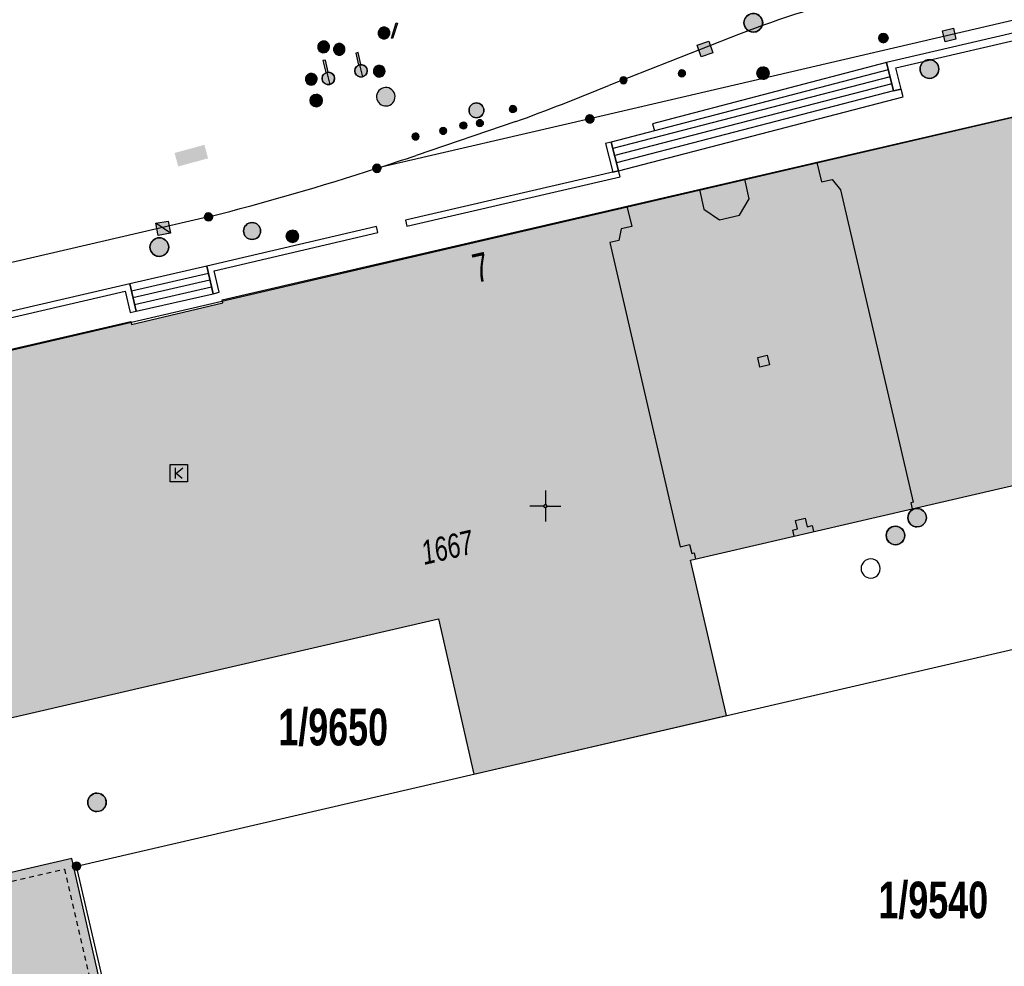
# Model space of a CAD drawing. Header units: metres. Extents: x 2695560 to 2696939, y 1260491 to 1262050.
# Tile 922 of 1005: x 2696555 to 2696595, y 1261606 to 1261645. Entities that reach past the tile are written whole.
import ezdxf

# ---------------------------------------------------------------- set-up
doc = ezdxf.new("R2010")
doc.units = ezdxf.units.M
doc.linetypes.add('AUSGEZOGEN', pattern=[0])
doc.linetypes.add('VERDECKT2_S2', pattern=[0.36, 0.2, -0.16])
for name, color, linetype in [('XR$1$AV_Flächen (EO)', 7, 'AUSGEZOGEN'), ('XR$1$AV_Gebäudeflächen (BB)', 7, 'AUSGEZOGEN'), ('XR$1$AV_Grenzpunkte', 7, 'AUSGEZOGEN'), ('XR$1$AV_Grundstück-Nr.', 7, 'AUSGEZOGEN'), ('XR$1$AV_Haus-Nr.', 7, 'AUSGEZOGEN'), ('XR$1$AV_Koordinatennetzpunkte', 7, 'AUSGEZOGEN'), ('XR$1$AV_Linien (BB)', 7, 'AUSGEZOGEN'), ('XR$1$AV_Linien (EO)', 7, 'AUSGEZOGEN'), ('XR$1$AV_Versicherung-Nr.', 7, 'AUSGEZOGEN'), ('XR$1$AW_LK_Schachtdeckel', 24, 'AUSGEZOGEN'), ('XR$1$EW_LK_Bauwerk', 1, 'AUSGEZOGEN'), ('XR$1$EW_LK_Bauwerk_FL_Linie_Punkt', 1, 'AUSGEZOGEN'), ('XR$1$EW_LK_Knoten', 1, 'AUSGEZOGEN'), ('XR$1$FM_LK_SW_TRASSEKNOTEN', 94, 'AUSGEZOGEN'), ('XR$1$Liegenschaftsgrenzen', 7, 'AUSGEZOGEN'), ('XR$1$PFAV', 255, 'AUSGEZOGEN'), ('XR$1$PFAW', 255, 'AUSGEZOGEN'), ('XR$1$PFEW', 255, 'AUSGEZOGEN'), ('XR$1$PFWA', 255, 'AUSGEZOGEN'), ('XR$1$PFWFM', 255, 'AUSGEZOGEN'), ('XR$1$RAEW', 8, 'AUSGEZOGEN'), ('XR$1$RP_Abstandslinie', 7, 'AUSGEZOGEN'), ('XR$1$TV_LK_KNOTEN', 92, 'AUSGEZOGEN'), ('XR$1$WA_LK_Absperrarmatur', 171, 'AUSGEZOGEN'), ('XR$1$WA_LK_Hydrant', 171, 'AUSGEZOGEN'), ('XR$1$WA_LK_Rohrleitungsteil', 171, 'AUSGEZOGEN')]:
    doc.layers.add(name, color=color, linetype=linetype)
doc.styles.add('ARIAL', font='arial.ttf')

# ---------------------------------------------------------------- blocks, each defined once
blk = doc.blocks.new('COMPLEXOBJECT_687')
at = {"layer": 'XR$1$AV_Linien (BB)', "color": 7, "linetype": 'AUSGEZOGEN', "transparency": 33554687}
for p, q in [((6588.145, 11645.77), (6587.718, 11645.67)), ((6582.507, 11643.981), (6577.564, 11642.032)), ((6573.8, 11640.57), (6569.771, 11639.203))]:
    blk.add_line(p, q, dxfattribs=at)
for centre, radius, start, end in [((6598.952, 11602.127), 44.969, 104.4667, 111.4506), ((6537.477, 11739.663), 105.541, 290.13087, 292.32312)]:
    blk.add_arc(centre, radius, start, end, dxfattribs=at)
blk = doc.blocks.new('COMPLEXOBJECT_801')
at = {"layer": 'XR$1$AV_Linien (BB)', "color": 7, "linetype": 'AUSGEZOGEN', "transparency": 33554687}
blk.add_line((6561.358, 11636.711), (6528.666, 11629.137), dxfattribs=at)
for centre, radius, start, end in [((6525.719, 11770.529), 138.518, 287.85057, 288.54331), ((6530.803, 11755.377), 122.537, 284.43921, 287.75972)]:
    blk.add_arc(centre, radius, start, end, dxfattribs=at)
blk = doc.blocks.new('COMPLEXOBJECT_1413')
at = {"layer": 'XR$1$Liegenschaftsgrenzen', "color": 7, "linetype": 'AUSGEZOGEN', "transparency": 33554687}
blk.add_line((6561.358, 11636.711), (6528.666, 11629.137), dxfattribs=at)
blk.add_arc((6530.803, 11755.377), 122.537, 284.43921, 287.75972, dxfattribs=at)
blk = doc.blocks.new('BWAV20')
at = {"true_color": 0x000000, "transparency": 33554687}
blk.add_hatch(color=18, dxfattribs=at).paths.add_polyline_path([(0.17, 0), (0.16, 0.03), (0.15, 0.07), (0.14, 0.1), (0.11, 0.12), (0.09, 0.14), (0.06, 0.16), (0.03, 0.16), (-0.01, 0.17), (-0.04, 0.16), (-0.07, 0.15), (-0.1, 0.13), (-0.13, 0.11), (-0.15, 0.08), (-0.16, 0.05), (-0.17, 0.02), (-0.17, -0.02), (-0.16, -0.05), (-0.15, -0.08), (-0.13, -0.11), (-0.1, -0.13), (-0.07, -0.15), (-0.04, -0.16), (-0.01, -0.17), (0.03, -0.16), (0.06, -0.16), (0.09, -0.14), (0.11, -0.12), (0.14, -0.1), (0.15, -0.07), (0.16, -0.03)])
at = {"layer": 'XR$1$PFAV', "transparency": 33554687}
blk.add_hatch(color=7, dxfattribs=at).paths.add_polyline_path([(0.5, 0), (0.49, 0.1), (0.46, 0.2), (0.41, 0.29), (0.34, 0.36), (0.26, 0.42), (0.17, 0.47), (0.08, 0.49), (-0.03, 0.5), (-0.13, 0.48), (-0.22, 0.45), (-0.31, 0.4), (-0.38, 0.33), (-0.44, 0.24), (-0.48, 0.15), (-0.5, 0.05), (-0.5, -0.05), (-0.48, -0.15), (-0.44, -0.24), (-0.38, -0.33), (-0.31, -0.4), (-0.22, -0.45), (-0.13, -0.48), (-0.03, -0.5), (0.08, -0.49), (0.17, -0.47), (0.26, -0.42), (0.34, -0.36), (0.41, -0.29), (0.46, -0.2), (0.49, -0.1)])
blk = doc.blocks.new('BAV15')
at = {"layer": 'XR$1$PFAV', "transparency": 33554687}
blk.add_hatch(color=7, dxfattribs=at).paths.add_polyline_path([(0.5, 0), (0.49, 0.1), (0.46, 0.2), (0.41, 0.29), (0.34, 0.36), (0.26, 0.42), (0.17, 0.47), (0.08, 0.49), (-0.03, 0.5), (-0.13, 0.48), (-0.22, 0.45), (-0.31, 0.4), (-0.38, 0.33), (-0.44, 0.24), (-0.48, 0.15), (-0.5, 0.05), (-0.5, -0.05), (-0.48, -0.15), (-0.44, -0.24), (-0.38, -0.33), (-0.31, -0.4), (-0.22, -0.45), (-0.13, -0.48), (-0.03, -0.5), (0.08, -0.49), (0.17, -0.47), (0.26, -0.42), (0.34, -0.36), (0.41, -0.29), (0.46, -0.2), (0.49, -0.1)])
at = {"color": 7, "transparency": 33554687}
for start, end in [(90, 270), (270, 90)]:
    blk.add_arc((0, 0), 0.5, start, end, dxfattribs=at)
at = {"layer": 'XR$1$PFAV', "transparency": 33554687}
blk.add_circle((0, 0), 0.5, dxfattribs=at)
blk = doc.blocks.new('BAV2041')
at = {"color": 7, "transparency": 33554687}
for p, q in [((0, 0.5), (0, 0.05)), ((-0.05, 0), (-0.5, 0)), ((0.05, 0), (0.5, 0)), ((0, -0.05), (0, -0.5))]:
    blk.add_line(p, q, dxfattribs=at)
blk.add_circle((0, 0), 0.05, dxfattribs=at)
for start, end in [(90, 270), (270, 90)]:
    blk.add_arc((0, 0), 0.05, start, end, dxfattribs=at)
blk = doc.blocks.new('COMPLEXOBJECT_1439')
at = {"layer": 'XR$1$RP_Abstandslinie', "color": 7, "linetype": 'AUSGEZOGEN', "transparency": 33554687}
blk.add_lwpolyline([(6648.23, 11653.37), (6603.23, 11642.9), (6559.4, 11632.7), (6515.57, 11622.51), (6471.74, 11612.31), (6427.91, 11602.11), (6384.08, 11591.92), (6365.19, 11587.52)], dxfattribs=at)
blk = doc.blocks.new('BAW2088')
at = {"layer": 'XR$1$PFAW', "transparency": 33554687}
blk.add_hatch(color=253, dxfattribs=at).paths.add_polyline_path([(0.51, 0), (0.5, 0.101), (0.47, 0.197), (0.421, 0.286), (0.355, 0.362), (0.275, 0.424), (0.184, 0.469), (0.086, 0.494), (-0.015, 0.499), (-0.115, 0.484), (-0.21, 0.449), (-0.296, 0.395), (-0.369, 0.326), (-0.427, 0.243), (-0.467, 0.15), (-0.487, 0.051), (-0.487, -0.051), (-0.467, -0.15), (-0.427, -0.243), (-0.369, -0.326), (-0.296, -0.395), (-0.21, -0.449), (-0.115, -0.484), (-0.015, -0.499), (0.086, -0.494), (0.184, -0.469), (0.275, -0.424), (0.355, -0.362), (0.421, -0.286), (0.47, -0.197), (0.5, -0.101)])
at = {"transparency": 33554687}
for start, end in [(91.1948, 268.8052), (268.8052, 91.1948)]:
    blk.add_arc((0.01, 0), 0.5, start, end, dxfattribs=at)
at = {"layer": 'XR$1$PFAW', "transparency": 33554687}
blk.add_circle((0.01, 0), 0.5, dxfattribs=at)
blk = doc.blocks.new('BAW2082')
at = {"layer": 'XR$1$PFAW', "transparency": 33554687}
blk.add_hatch(color=7, dxfattribs=at).paths.add_polyline_path([(0.509, -0.003), (0.499, 0.098), (0.469, 0.194), (0.42, 0.283), (0.354, 0.359), (0.274, 0.421), (0.183, 0.466), (0.085, 0.491), (-0.016, 0.496), (-0.116, 0.481), (-0.211, 0.446), (-0.297, 0.392), (-0.37, 0.323), (-0.428, 0.24), (-0.468, 0.147), (-0.488, 0.047), (-0.488, -0.054), (-0.468, -0.153), (-0.428, -0.246), (-0.37, -0.329), (-0.297, -0.398), (-0.211, -0.452), (-0.116, -0.487), (-0.016, -0.502), (0.085, -0.497), (0.183, -0.472), (0.274, -0.427), (0.354, -0.366), (0.42, -0.289), (0.469, -0.2), (0.499, -0.104)])
at = {"transparency": 33554687}
for start, end in [(91.1948, 268.8052), (268.8052, 91.1948)]:
    blk.add_arc((0.01, 0), 0.5, start, end, dxfattribs=at)
at = {"layer": 'XR$1$PFAW', "transparency": 33554687}
blk.add_circle((0.009, -0.003), 0.5, dxfattribs=at)
blk = doc.blocks.new('BAW2081')
at = {"layer": 'XR$1$PFAW', "transparency": 33554687}
blk.add_hatch(color=7, dxfattribs=at).paths.add_polyline_path([(0.5, 0), (0.49, 0.1), (0.46, 0.2), (0.41, 0.29), (0.34, 0.36), (0.26, 0.42), (0.17, 0.47), (0.08, 0.49), (-0.03, 0.5), (-0.13, 0.48), (-0.22, 0.45), (-0.31, 0.4), (-0.38, 0.33), (-0.44, 0.24), (-0.48, 0.15), (-0.5, 0.05), (-0.5, -0.05), (-0.48, -0.15), (-0.44, -0.24), (-0.38, -0.33), (-0.31, -0.4), (-0.22, -0.45), (-0.13, -0.48), (-0.03, -0.5), (0.08, -0.49), (0.17, -0.47), (0.26, -0.42), (0.34, -0.36), (0.41, -0.29), (0.46, -0.2), (0.49, -0.1)])
at = {"transparency": 33554687}
blk.add_line((-0.43, -0.25), (0, 0), dxfattribs=at)
blk.add_lwpolyline([(0, 0.5), (0, 0), (0.43, -0.25)], dxfattribs=at)
for start, end in [(90, 180), (180, 270), (0, 90), (270, 0)]:
    blk.add_arc((0, 0), 0.5, start, end, dxfattribs=at)
at = {"layer": 'XR$1$PFAW', "transparency": 33554687}
blk.add_circle((0, 0), 0.5, dxfattribs=at)
blk = doc.blocks.new('BAW2089')
at = {"layer": 'XR$1$PFAW', "transparency": 33554687}
blk.add_hatch(color=7, dxfattribs=at).paths.add_polyline_path([(-0.5, 0.5), (-0.5, -0.5), (0.5, -0.5), (0.5, 0.5)])
at = {"transparency": 33554687}
blk.add_lwpolyline([(-0.5, 0.5), (0.5, 0.5), (0.5, -0.5), (-0.5, -0.5), (-0.5, 0.5)], close=True, dxfattribs=at)
at = {"layer": 'XR$1$PFAW', "transparency": 33554687}
blk.add_lwpolyline([(-0.5, 0.5), (0.5, 0.5), (0.5, -0.5), (-0.5, -0.5), (-0.5, 0.5)], close=True, dxfattribs=at)
blk = doc.blocks.new('BWA2013')
at = {"true_color": 0x000000, "transparency": 33554687}
blk.add_hatch(color=18, dxfattribs=at).paths.add_polyline_path([(-0.291, -0.409), (0.352, 0.357), (0.291, 0.409), (-0.352, -0.357)])
at = {"transparency": 33554687}
blk.add_lwpolyline([(-0.291, -0.409), (-0.352, -0.357), (0.291, 0.409), (0.352, 0.357), (-0.291, -0.409)], close=True, dxfattribs=at)
blk = doc.blocks.new('BWA15')
at = {"layer": 'XR$1$PFWA', "transparency": 33554687}
blk.add_hatch(color=7, dxfattribs=at).paths.add_polyline_path([(0.5, 0), (0.49, 0.101), (0.459, 0.197), (0.41, 0.286), (0.344, 0.362), (0.264, 0.424), (0.174, 0.469), (0.076, 0.494), (-0.025, 0.499), (-0.125, 0.484), (-0.22, 0.449), (-0.306, 0.395), (-0.379, 0.326), (-0.437, 0.243), (-0.477, 0.15), (-0.497, 0.051), (-0.497, -0.051), (-0.477, -0.15), (-0.437, -0.243), (-0.379, -0.326), (-0.306, -0.395), (-0.22, -0.449), (-0.125, -0.484), (-0.025, -0.499), (0.076, -0.494), (0.174, -0.469), (0.264, -0.424), (0.344, -0.362), (0.41, -0.286), (0.459, -0.197), (0.49, -0.101)])
at = {"transparency": 33554687}
for start, end in [(91.19481, 268.80519), (268.80519, 91.19481)]:
    blk.add_arc((0.01, 0), 0.5, start, end, dxfattribs=at)
at = {"layer": 'XR$1$PFWA', "transparency": 33554687}
blk.add_circle((0, 0), 0.5, dxfattribs=at)
blk = doc.blocks.new('BWA2011')
at = {"layer": 'XR$1$PFWA', "transparency": 33554687}
blk.add_hatch(color=7, dxfattribs=at).paths.add_polyline_path([(-0.5, 0.5), (-0.5, -0.5), (0.5, -0.5), (0.5, 0.5)])
at = {"transparency": 33554687}
blk.add_line((-0.5, -0.5), (0.5, 0.5), dxfattribs=at)
blk.add_lwpolyline([(-0.5, 0.5), (0.5, 0.5), (0.5, -0.5), (-0.5, -0.5), (-0.5, 0.5)], close=True, dxfattribs=at)
at = {"layer": 'XR$1$PFWA', "transparency": 33554687}
blk.add_lwpolyline([(-0.5, 0.5), (0.5, 0.5), (0.5, -0.5), (-0.5, -0.5), (-0.5, 0.5)], close=True, dxfattribs=at)
blk = doc.blocks.new('BWA957')
at = {"true_color": 0x000000, "transparency": 33554687}
blk.add_hatch(color=18, dxfattribs=at).paths.add_polyline_path([(0.5, 0), (0.49, 0.101), (0.459, 0.197), (0.41, 0.286), (0.344, 0.362), (0.264, 0.424), (0.174, 0.469), (0.076, 0.494), (-0.025, 0.499), (-0.125, 0.484), (-0.22, 0.449), (-0.306, 0.395), (-0.379, 0.326), (-0.437, 0.243), (-0.477, 0.15), (-0.497, 0.051), (-0.497, -0.051), (-0.477, -0.15), (-0.437, -0.243), (-0.379, -0.326), (-0.306, -0.395), (-0.22, -0.449), (-0.125, -0.484), (-0.025, -0.499), (0.076, -0.494), (0.174, -0.469), (0.264, -0.424), (0.344, -0.362), (0.41, -0.286), (0.459, -0.197), (0.49, -0.101)])
at = {"transparency": 33554687}
for start, end in [(90, 180), (180, 270), (0, 90), (270, 0)]:
    blk.add_arc((0, 0), 0.5, start, end, dxfattribs=at)
blk = doc.blocks.new('BWA965')
at = {"layer": 'XR$1$PFWA', "transparency": 33554687}
blk.add_hatch(color=7, dxfattribs=at).paths.add_polyline_path([(0, 0.5), (-0.051, 0.497), (-0.101, 0.49), (-0.15, 0.477), (-0.197, 0.459), (-0.243, 0.437), (-0.286, 0.41), (-0.326, 0.379), (-0.362, 0.344), (-0.395, 0.306), (-0.424, 0.264), (-0.449, 0.22), (-0.469, 0.174), (-0.484, 0.125), (-0.494, 0.076), (-0.499, 0.025), (-0.499, -0.025), (-0.494, -0.076), (-0.484, -0.125), (-0.469, -0.174), (-0.449, -0.22), (-0.424, -0.264), (-0.395, -0.306), (-0.362, -0.344), (-0.326, -0.379), (-0.286, -0.41), (-0.243, -0.437), (-0.197, -0.459), (-0.15, -0.477), (-0.101, -0.49), (-0.051, -0.497), (0, -0.5), (0.051, -0.497), (0.101, -0.49), (0.15, -0.477), (0.197, -0.459), (0.243, -0.437), (0.286, -0.41), (0.326, -0.379), (0.362, -0.344), (0.395, -0.306), (0.424, -0.264), (0.449, -0.22), (0.469, -0.174), (0.484, -0.125), (0.494, -0.076), (0.499, -0.025), (0.499, 0.025), (0.494, 0.076), (0.484, 0.125), (0.469, 0.174), (0.449, 0.22), (0.424, 0.264), (0.395, 0.306), (0.362, 0.344), (0.326, 0.379), (0.286, 0.41), (0.243, 0.437), (0.197, 0.459), (0.15, 0.477), (0.101, 0.49), (0.051, 0.497)])
at = {"transparency": 33554687}
blk.add_line((0, 0.5), (0, -0.5), dxfattribs=at)
for start, end in [(90, 270), (270, 90)]:
    blk.add_arc((0, 0), 0.5, start, end, dxfattribs=at)
blk = doc.blocks.new('BWA2010')
at = {"true_color": 0x000000, "transparency": 33554687}
blk.add_hatch(color=18, dxfattribs=at).paths.add_polyline_path([(-0.1, -0.5), (0.1, -0.5), (0.1, 0.5), (-0.1, 0.5)])
at = {"layer": 'XR$1$PFWA', "transparency": 33554687}
blk.add_hatch(color=7, dxfattribs=at).paths.add_polyline_path([(0.5, -1), (0.49, -0.899), (0.459, -0.803), (0.41, -0.714), (0.344, -0.638), (0.264, -0.576), (0.174, -0.531), (0.076, -0.506), (-0.025, -0.501), (-0.125, -0.516), (-0.22, -0.551), (-0.306, -0.605), (-0.379, -0.674), (-0.437, -0.757), (-0.477, -0.85), (-0.497, -0.949), (-0.497, -1.051), (-0.477, -1.15), (-0.437, -1.243), (-0.379, -1.326), (-0.306, -1.395), (-0.22, -1.449), (-0.125, -1.484), (-0.025, -1.499), (0.076, -1.494), (0.174, -1.469), (0.264, -1.424), (0.344, -1.362), (0.41, -1.286), (0.459, -1.197), (0.49, -1.101)])
at = {"transparency": 33554687}
blk.add_line((0, -0.5), (0, -1.5), dxfattribs=at)
blk.add_lwpolyline([(-0.1, -0.5), (0.1, -0.5), (0.1, 0.5), (-0.1, 0.5), (-0.1, -0.5)], close=True, dxfattribs=at)
for start, end in [(90, 270), (270, 90)]:
    blk.add_arc((0, -1), 0.5, start, end, dxfattribs=at)
at = {"layer": 'XR$1$PFWA', "transparency": 33554687}
blk.add_circle((0, -1), 0.5, dxfattribs=at)
blk = doc.blocks.new('BEW15')
at = {"layer": 'XR$1$PFEW', "transparency": 33554687}
h = blk.add_hatch(color=7, dxfattribs=at)
h.paths.add_polyline_path([(-0.5, 0), (-0.497, -0.05), (-0.489, -0.1), (-0.477, -0.15), (-0.459, -0.197), (-0.437, -0.242), (-0.41, -0.285), (-0.379, -0.326), (-0.344, -0.362), (-0.306, -0.395), (-0.264, -0.424), (-0.22, -0.449), (-0.173, -0.469), (-0.125, -0.484), (-0.075, -0.494), (-0.025, -0.499), (0.026, -0.499), (0.076, -0.494), (0.126, -0.484), (0.174, -0.469), (0.22, -0.449), (0.265, -0.424), (0.306, -0.395), (0.345, -0.362), (0.38, -0.326), (0.411, -0.285), (0.437, -0.242), (0.46, -0.197), (0.477, -0.15), (0.49, -0.1), (0.498, -0.05), (0.5, 0), (0.498, 0.051), (0.49, 0.101), (0.477, 0.15), (0.46, 0.197), (0.437, 0.243), (0.411, 0.286), (0.38, 0.326), (0.345, 0.363), (0.306, 0.396), (0.265, 0.424), (0.22, 0.449), (0.174, 0.469), (0.126, 0.484), (0.076, 0.494), (0.026, 0.5), (-0.025, 0.5), (-0.075, 0.494), (-0.125, 0.484), (-0.173, 0.469), (-0.22, 0.449), (-0.264, 0.424), (-0.306, 0.396), (-0.344, 0.363), (-0.379, 0.326), (-0.41, 0.286), (-0.437, 0.243), (-0.459, 0.197), (-0.477, 0.15), (-0.489, 0.101), (-0.497, 0.051)])
h.paths.add_polyline_path([(0.01, 0.001), (0.01, 0), (0.01, -0.001), (0.01, -0.002), (0.01, -0.003), (0.009, -0.004), (0.009, -0.005), (0.009, -0.006), (0.008, -0.006), (0.007, -0.007), (0.006, -0.008), (0.006, -0.008), (0.005, -0.009), (0.004, -0.009), (0.003, -0.01), (0.002, -0.01), (0.001, -0.01), (0, -0.01), (-0.001, -0.01), (-0.002, -0.01), (-0.003, -0.009), (-0.004, -0.009), (-0.005, -0.008), (-0.006, -0.008), (-0.007, -0.007), (-0.007, -0.006), (-0.008, -0.006), (-0.008, -0.005), (-0.009, -0.004), (-0.009, -0.003), (-0.009, -0.002), (-0.01, -0.001), (-0.01, 0), (-0.01, 0.001), (-0.009, 0.002), (-0.009, 0.003), (-0.009, 0.004), (-0.008, 0.005), (-0.008, 0.006), (-0.007, 0.007), (-0.007, 0.007), (-0.006, 0.008), (-0.005, 0.009), (-0.004, 0.009), (-0.003, 0.01), (-0.002, 0.01), (-0.001, 0.01), (0, 0.01), (0.001, 0.01), (0.002, 0.01), (0.003, 0.01), (0.004, 0.01), (0.005, 0.009), (0.006, 0.009), (0.006, 0.008), (0.007, 0.007), (0.008, 0.007), (0.009, 0.006), (0.009, 0.005), (0.009, 0.004), (0.01, 0.003), (0.01, 0.002)], flags=16)
at = {"color": 1, "transparency": 33554687}
for start, end in [(0, 180), (180, 0)]:
    blk.add_arc((0, 0), 0.5, start, end, dxfattribs=at)
at = {"layer": 'XR$1$PFEW', "transparency": 33554687}
blk.add_circle((0, 0), 0.5, dxfattribs=at)
blk = doc.blocks.new('BEWLP2574')
at = {"layer": 'XR$1$PFEW', "transparency": 33554687}
blk.add_hatch(color=7, dxfattribs=at).paths.add_polyline_path([(-0.5, 0), (-0.497, -0.051), (-0.489, -0.101), (-0.477, -0.15), (-0.459, -0.198), (-0.437, -0.243), (-0.41, -0.286), (-0.379, -0.326), (-0.344, -0.363), (-0.306, -0.396), (-0.264, -0.425), (-0.22, -0.449), (-0.173, -0.469), (-0.125, -0.485), (-0.075, -0.495), (-0.025, -0.5), (0.026, -0.5), (0.076, -0.495), (0.126, -0.485), (0.174, -0.469), (0.221, -0.449), (0.265, -0.425), (0.306, -0.396), (0.345, -0.363), (0.38, -0.326), (0.411, -0.286), (0.437, -0.243), (0.46, -0.198), (0.477, -0.15), (0.49, -0.101), (0.498, -0.051), (0.5, 0), (0.498, 0.05), (0.49, 0.1), (0.477, 0.149), (0.46, 0.197), (0.437, 0.242), (0.411, 0.285), (0.38, 0.325), (0.345, 0.362), (0.306, 0.395), (0.265, 0.424), (0.221, 0.448), (0.174, 0.468), (0.126, 0.484), (0.076, 0.494), (0.026, 0.499), (-0.025, 0.499), (-0.075, 0.494), (-0.125, 0.484), (-0.173, 0.468), (-0.22, 0.448), (-0.264, 0.424), (-0.306, 0.395), (-0.344, 0.362), (-0.379, 0.325), (-0.41, 0.285), (-0.437, 0.242), (-0.459, 0.197), (-0.477, 0.149), (-0.489, 0.1), (-0.497, 0.05)])
at = {"color": 1, "transparency": 33554687}
for start, end in [(90, 180), (0, 90), (180, 270), (270, 0)]:
    blk.add_arc((0, 0), 0.5, start, end, dxfattribs=at)
at = {"layer": 'XR$1$PFEW', "transparency": 33554687}
blk.add_circle((0, 0), 0.5, dxfattribs=at)
blk = doc.blocks.new('BEWLP2515')
at = {"layer": 'XR$1$PFEW', "transparency": 33554687}
blk.add_hatch(color=7, dxfattribs=at).paths.add_polyline_path([(1, 0.5), (0, 0.5), (0, -0.5), (1, -0.5)])
at = {"layer": 'XR$1$RAEW', "transparency": 33554687}
blk.add_hatch(color=1, dxfattribs=at).paths.add_polyline_path([(1, 0.5), (0, 0.5), (0, -0.5), (1, -0.5)])
at = {"color": 1, "transparency": 33554687}
blk.add_lwpolyline([(0, 0.5), (1, 0.5), (1, -0.5), (0, -0.5), (0, 0.5)], close=True, dxfattribs=at)
at = {"layer": 'XR$1$PFEW', "transparency": 33554687}
for p, q in [((0, -0.5), (0, 0.5)), ((0, 0.5), (1, 0.5)), ((1, 0.5), (1, -0.5)), ((1, -0.5), (0, -0.5))]:
    blk.add_line(p, q, dxfattribs=at)
blk = doc.blocks.new('BEWLP2561')
at = {"layer": 'XR$1$PFEW', "transparency": 33554687}
blk.add_hatch(color=7, dxfattribs=at).paths.add_polyline_path([(0.488, 0), (0.478, 0.101), (0.448, 0.197), (0.399, 0.286), (0.333, 0.362), (0.253, 0.424), (0.162, 0.469), (0.064, 0.494), (-0.037, 0.499), (-0.137, 0.484), (-0.232, 0.449), (-0.318, 0.395), (-0.391, 0.326), (-0.449, 0.243), (-0.489, 0.15), (-0.509, 0.051), (-0.509, -0.051), (-0.489, -0.15), (-0.449, -0.243), (-0.391, -0.326), (-0.318, -0.395), (-0.232, -0.449), (-0.137, -0.484), (-0.037, -0.499), (0.064, -0.494), (0.162, -0.469), (0.253, -0.424), (0.333, -0.362), (0.399, -0.286), (0.448, -0.197), (0.478, -0.101)])
at = {"layer": 'XR$1$RAEW', "transparency": 33554687}
for points in [[(-0.324, -0.38), (-0.009, 0.003), (-0.38, 0.325), (-0.396, 0.305), (-0.411, 0.285), (-0.425, 0.263), (-0.438, 0.242), (-0.449, 0.219), (-0.46, 0.196), (-0.469, 0.172), (-0.477, 0.148), (-0.484, 0.124), (-0.49, 0.099), (-0.494, 0.074), (-0.497, 0.049), (-0.499, 0.024), (-0.5, -0.001), (-0.499, -0.027), (-0.497, -0.052), (-0.494, -0.077), (-0.489, -0.102), (-0.484, -0.127), (-0.477, -0.151), (-0.468, -0.175), (-0.459, -0.198), (-0.448, -0.221), (-0.436, -0.244), (-0.423, -0.266), (-0.409, -0.287), (-0.394, -0.307), (-0.378, -0.327), (-0.361, -0.346), (-0.343, -0.363)], [(0.306, 0.386), (0, 0), (0.381, -0.325), (0.397, -0.305), (0.411, -0.284), (0.425, -0.262), (0.438, -0.24), (0.449, -0.217), (0.459, -0.193), (0.468, -0.169), (0.476, -0.144), (0.483, -0.12), (0.488, -0.094), (0.492, -0.069), (0.494, -0.043), (0.495, -0.018), (0.495, 0.008), (0.494, 0.034), (0.491, 0.059), (0.487, 0.084), (0.482, 0.11), (0.475, 0.134), (0.468, 0.159), (0.459, 0.183), (0.448, 0.206), (0.437, 0.229), (0.424, 0.252), (0.41, 0.273), (0.395, 0.294), (0.379, 0.314), (0.362, 0.334), (0.345, 0.352), (0.326, 0.37)]]:
    blk.add_hatch(color=1, dxfattribs=at).paths.add_polyline_path(points)
at = {"color": 1, "transparency": 33554687}
for p, q in [((0.381, -0.325), (-0.38, 0.325)), ((-0.324, -0.38), (0.306, 0.386))]:
    blk.add_line(p, q, dxfattribs=at)
for start, end in [(91.38095, 268.61905), (268.61905, 91.38095)]:
    blk.add_arc((0, 0), 0.5, start, end, dxfattribs=at)
at = {"layer": 'XR$1$PFEW', "transparency": 33554687}
blk.add_circle((-0.012, 0, -0.993), 0.5, dxfattribs=at)
at = {"layer": 'XR$1$RAEW', "color": 1, "transparency": 33554687}
for points in [[(-0.324, -0.38), (-0.009, 0.003), (-0.38, 0.325)], [(0.306, 0.386), (0, 0), (0.381, -0.325)]]:
    blk.add_lwpolyline(points, dxfattribs=at)
for centre, start, end in [((0, 0), 139.48209, 229.51105), ((-0.004, -0.006), 320.36586, 51.63478)]:
    blk.add_arc(centre, 0.5, start, end, dxfattribs=at)
blk = doc.blocks.new('BEW957')
at = {"layer": 'XR$1$RAEW', "transparency": 33554687}
blk.add_hatch(color=1, dxfattribs=at).paths.add_polyline_path([(-0.5, 0), (-0.5, -0.05), (-0.49, -0.1), (-0.48, -0.15), (-0.46, -0.2), (-0.44, -0.24), (-0.41, -0.29), (-0.38, -0.33), (-0.34, -0.36), (-0.31, -0.4), (-0.26, -0.42), (-0.22, -0.45), (-0.17, -0.47), (-0.13, -0.48), (-0.08, -0.49), (-0.03, -0.5), (0.03, -0.5), (0.08, -0.49), (0.13, -0.48), (0.17, -0.47), (0.22, -0.45), (0.26, -0.42), (0.31, -0.4), (0.34, -0.36), (0.38, -0.33), (0.41, -0.29), (0.44, -0.24), (0.46, -0.2), (0.48, -0.15), (0.49, -0.1), (0.5, -0.05), (0.5, 0), (0.5, 0.05), (0.49, 0.1), (0.48, 0.15), (0.46, 0.2), (0.44, 0.24), (0.41, 0.29), (0.38, 0.33), (0.34, 0.36), (0.31, 0.4), (0.26, 0.42), (0.22, 0.45), (0.17, 0.47), (0.13, 0.48), (0.08, 0.49), (0.03, 0.5), (-0.03, 0.5), (-0.08, 0.49), (-0.13, 0.48), (-0.17, 0.47), (-0.22, 0.45), (-0.26, 0.42), (-0.31, 0.4), (-0.34, 0.36), (-0.38, 0.33), (-0.41, 0.29), (-0.44, 0.24), (-0.46, 0.2), (-0.48, 0.15), (-0.49, 0.1), (-0.5, 0.05)])
at = {"color": 1, "transparency": 33554687}
for start, end in [(90, 180), (180, 270), (0, 90), (270, 0)]:
    blk.add_arc((0, 0), 0.5, start, end, dxfattribs=at)
at = {"layer": 'XR$1$RAEW', "color": 1, "transparency": 33554687}
blk.add_circle((0, 0), 0.5, dxfattribs=at)
blk = doc.blocks.new('BWFM16')
at = {"color": 94, "transparency": 33554687}
for start, end in [(91.1948, 268.8052), (268.8052, 91.1948)]:
    blk.add_arc((0.01, 0), 0.5, start, end, dxfattribs=at)
blk = doc.blocks.new('BTV1')
at = {"layer": 'XR$1$PFWFM', "transparency": 33554687}
blk.add_hatch(color=7, dxfattribs=at).paths.add_polyline_path([(-0.5, 0.5), (-0.5, -0.5), (0.5, -0.5), (0.5, 0.5)])
at = {"color": 92, "transparency": 33554687}
for p, q in [((-0.219, 0.321), (-0.219, -0.298)), ((-0.208, -0.05), (0.23, 0.31)), ((-0.159, 0.001), (0.192, -0.283))]:
    blk.add_line(p, q, dxfattribs=at)
blk.add_polyline3d([(-0.5, 0.5, 0.993), (0.5, 0.5, 0.993), (0.5, -0.5, 0.993), (-0.5, -0.5, 0.993)], close=True, dxfattribs=at)

msp = doc.modelspace()

# ---------------------------------------------------------------- hatches: boundary and pattern name
at = {"transparency": 33554687}
msp.add_hatch(color=7, dxfattribs=at).paths.add_polyline_path([(2696560.955, 1261639.113), (2696561.103, 1261638.566), (2696562.313, 1261638.893), (2696562.165, 1261639.44)])
at = {"layer": 'XR$1$AV_Gebäudeflächen (BB)', "true_color": 0xd2d2d2, "transparency": 33554687}
msp.add_hatch(color=254, dxfattribs=at).paths.add_polyline_path([(2696527.744, 1261624.898), (2696527.807, 1261624.625), (2696528.763, 1261620.464), (2696528.774, 1261620.415), (2696530.598, 1261612.482), (2696531.578, 1261608.205), (2696531.865, 1261608.276), (2696531.889, 1261608.179), (2696535.176, 1261608.979), (2696535.925, 1261605.755), (2696532.582, 1261604.953), (2696532.4, 1261604.909), (2696535.663, 1261590.882), (2696535.806, 1261590.915), (2696560.001, 1261596.502), (2696556.792, 1261610.536), (2696553.23, 1261609.712), (2696551.854, 1261615.661), (2696571.641, 1261620.242), (2696573.075, 1261613.956), (2696583.297, 1261616.325), (2696581.85, 1261622.618), (2696590.817, 1261624.703), (2696605.33, 1261628.064), (2696605.24, 1261628.454), (2696605.73, 1261628.566), (2696605.821, 1261628.176), (2696607.055, 1261628.463), (2696603.964, 1261641.729), (2696603.614, 1261641.648), (2696603.434, 1261642.425), (2696602.986, 1261642.321), (2696602.96, 1261642.436), (2696590.528, 1261639.558), (2696562.884, 1261633.157), (2696562.911, 1261633.04), (2696559.212, 1261632.169), (2696559.185, 1261632.286), (2696539.115, 1261627.648), (2696538.879, 1261627.594), (2696529.134, 1261625.342), (2696528.656, 1261625.231), (2696528.058, 1261625.093), (2696528.085, 1261624.976)])

# ---------------------------------------------------------------- linework, layer by layer
at = {"layer": 'XR$1$AV_Flächen (EO)', "color": 7, "linetype": 'AUSGEZOGEN', "transparency": 33554687}
for points in [[(2696602.436, 1261645.728), (2696589.778, 1261642.773), (2696590.072, 1261641.624), (2696590.374, 1261641.701), (2696590.155, 1261642.554), (2696602.503, 1261645.437), (2696602.436, 1261645.728)], [(2696578.937, 1261638.394), (2696590.456, 1261641.379), (2696590.372, 1261641.702), (2696590.072, 1261641.624), (2696589.778, 1261642.773), (2696580.313, 1261640.292), (2696580.387, 1261640.009), (2696578.64, 1261639.553), (2696578.937, 1261638.394)], [(2696578.401, 1261639.489), (2696578.696, 1261638.338), (2696578.937, 1261638.394), (2696578.64, 1261639.553), (2696578.401, 1261639.489)], [(2696578.937, 1261638.394), (2696570.302, 1261636.397), (2696570.358, 1261636.153), (2696578.993, 1261638.15), (2696578.937, 1261638.394)], [(2696562.513, 1261633.413), (2696562.757, 1261633.469), (2696562.558, 1261634.337), (2696569.189, 1261635.89), (2696569.132, 1261636.133), (2696562.259, 1261634.524), (2696562.513, 1261633.413)], [(2696559.141, 1261633.81), (2696559.402, 1261632.701), (2696562.513, 1261633.413), (2696562.259, 1261634.524), (2696559.141, 1261633.81)], [(2696559.402, 1261632.701), (2696559.141, 1261633.81), (2696538.815, 1261629.104), (2696538.869, 1261628.86), (2696558.955, 1261633.51), (2696559.159, 1261632.644), (2696559.402, 1261632.701)]]:
    msp.add_lwpolyline(points, close=True, dxfattribs=at)
at = {"layer": 'XR$1$AV_Linien (BB)', "color": 7, "linetype": 'AUSGEZOGEN', "transparency": 33554687}
for points in [[(2696590.528, 1261639.558), (2696602.96, 1261642.436), (2696602.986, 1261642.321), (2696603.434, 1261642.425)], [(2696539.115, 1261627.648), (2696559.185, 1261632.286), (2696559.212, 1261632.169), (2696562.911, 1261633.04), (2696562.884, 1261633.157), (2696590.528, 1261639.558)], [(2696556.792, 1261610.536), (2696553.23, 1261609.712), (2696551.854, 1261615.661), (2696571.641, 1261620.242), (2696573.075, 1261613.956), (2696583.297, 1261616.325), (2696581.85, 1261622.618), (2696590.817, 1261624.703), (2696605.33, 1261628.064), (2696605.24, 1261628.454), (2696605.73, 1261628.566), (2696605.821, 1261628.176), (2696607.055, 1261628.463)], [(2696535.806, 1261590.915), (2696560.001, 1261596.502), (2696556.792, 1261610.536)]]:
    msp.add_lwpolyline(points, dxfattribs=at)
at = {"layer": 'XR$1$AV_Linien (EO)', "color": 7, "linetype": 'AUSGEZOGEN', "transparency": 33554687}
for p, q in [((2696589.852, 1261642.482), (2696580.387, 1261640.009)), ((2696589.926, 1261642.196), (2696578.705, 1261639.289)), ((2696589.999, 1261641.91), (2696578.779, 1261639.003)), ((2696590.072, 1261641.624), (2696578.853, 1261638.717)), ((2696559.205, 1261633.532), (2696562.323, 1261634.246)), ((2696559.268, 1261633.254), (2696562.386, 1261633.968)), ((2696559.332, 1261632.977), (2696562.45, 1261633.691))]:
    msp.add_line(p, q, dxfattribs=at)
for points in [[(2696586.963, 1261638.732), (2696587.152, 1261637.938), (2696587.58, 1261638.04), (2696587.917, 1261637.616), (2696590.858, 1261624.969), (2696590.761, 1261624.947), (2696590.817, 1261624.703)], [(2696582.206, 1261637.631), (2696582.388, 1261636.839), (2696583.023, 1261636.41), (2696583.831, 1261636.593), (2696584.224, 1261637.252), (2696584.045, 1261638.056)], [(2696579.274, 1261636.952), (2696579.464, 1261636.134), (2696579.045, 1261636.037), (2696578.947, 1261635.573), (2696578.577, 1261635.487), (2696581.43, 1261623.163), (2696581.81, 1261623.251), (2696581.894, 1261622.89), (2696581.991, 1261622.913), (2696582.049, 1261622.664)], [(2696586.047, 1261623.594), (2696585.99, 1261623.837), (2696586.185, 1261623.883), (2696586.104, 1261624.233), (2696586.493, 1261624.324), (2696586.575, 1261623.973), (2696586.77, 1261624.019), (2696586.831, 1261623.776)]]:
    msp.add_lwpolyline(points, dxfattribs=at)
msp.add_lwpolyline([(2696584.566, 1261630.831), (2696584.954, 1261630.919), (2696585.05, 1261630.531), (2696584.654, 1261630.443), (2696584.566, 1261630.831)], close=True, dxfattribs=at)
at = {"layer": 'XR$1$AV_Linien (EO)', "color": 7, "linetype": 'VERDECKT2_S2', "transparency": 33554687}
msp.add_lwpolyline([(2696553.23, 1261609.712), (2696553.309, 1261609.372), (2696556.495, 1261610.109), (2696559.576, 1261596.793), (2696556.468, 1261596.074), (2696556.553, 1261595.706)], dxfattribs=at)
at = {"layer": 'XR$1$Liegenschaftsgrenzen', "color": 7, "linetype": 'AUSGEZOGEN', "transparency": 33554687}
for points in [[(2696602.543, 1261646.266), (2696577.77, 1261640.49), (2696569.15, 1261638.49)], [(2696527.101, 1261627.596), (2696531.578, 1261608.205), (2696531.822, 1261608.261), (2696536.023, 1261589.969), (2696560.389, 1261595.565), (2696556.99, 1261610.227), (2696608.145, 1261622.085)]]:
    msp.add_lwpolyline(points, dxfattribs=at)

# ---------------------------------------------------------------- block references
at = {"layer": 'XR$1$AV_Grenzpunkte', "color": 7, "linetype": 'AUSGEZOGEN', "lineweight": -3, "transparency": 33554687}
for name, p, xscale, yscale in [('BWAV20', (2696577.77, 1261640.49), 0.3899999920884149, 0.3899999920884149), ('BAV15', (2696569.15, 1261638.49), 0.3249999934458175, 0.3249999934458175), ('BAV15', (2696562.328, 1261636.521), 0.3249999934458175, 0.3249999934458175), ('BAV15', (2696556.99, 1261610.227), 0.3249999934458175, 0.3249999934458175)]:
    msp.add_blockref(name, p, dxfattribs=dict(at, xscale=xscale, yscale=yscale))
at = {"layer": 'XR$1$AV_Koordinatennetzpunkte', "color": 7, "linetype": 'AUSGEZOGEN', "lineweight": -3, "transparency": 33554687, "xscale": 1.25, "yscale": 1.25}
msp.add_blockref('BAV2041', (2696575.97, 1261624.81), dxfattribs=at)
at = {"layer": 'XR$1$AV_Linien (BB)', "color": 7, "linetype": 'AUSGEZOGEN', "lineweight": -3, "transparency": 33554687}
for name in ['COMPLEXOBJECT_687', 'COMPLEXOBJECT_801']:
    msp.add_blockref(name, (2690000.97, 1249999.81), dxfattribs=at)
at = {"layer": 'XR$1$AW_LK_Schachtdeckel', "color": 24, "linetype": 'AUSGEZOGEN', "lineweight": -3, "transparency": 33554687}
for name, p, xscale, yscale, rotation in [('BAW2088', (2696584.397, 1261644.385), 0.7578193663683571, 0.7578193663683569, 196.8416912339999), ('BAW2089', (2696582.436, 1261643.325), 0.5000000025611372, 0.5000000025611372, 19.01897954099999), ('BAW2088', (2696560.346, 1261635.299), 0.7578193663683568, 0.7578193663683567, 192.3452272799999)]:
    msp.add_blockref(name, p, dxfattribs=dict(at, xscale=xscale, yscale=yscale, rotation=rotation))
for name, p, xscale, yscale in [('BAW2081', (2696589.656, 1261643.766), 0.3749999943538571, 0.3749999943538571), ('BAW2088', (2696591.512, 1261642.51), 0.7578193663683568, 0.7578193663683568), ('BAW2082', (2696591.014, 1261624.342), 0.7499999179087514, 0.7499999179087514), ('BAW2082', (2696590.138, 1261623.621), 0.7499999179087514, 0.7499999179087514), ('BAW2082', (2696557.809, 1261612.813), 0.7499999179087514, 0.7499999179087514)]:
    msp.add_blockref(name, p, dxfattribs=dict(at, xscale=xscale, yscale=yscale))
at = {"layer": 'XR$1$EW_LK_Bauwerk', "color": 1, "linetype": 'AUSGEZOGEN', "lineweight": -3, "transparency": 33554687, "xscale": 0.6874999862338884, "yscale": 0.6874999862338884}
msp.add_blockref('BEWLP2574', (2696564.092, 1261635.951), dxfattribs=at)
at = {"layer": 'XR$1$EW_LK_Bauwerk_FL_Linie_Punkt', "color": 1, "linetype": 'AUSGEZOGEN', "lineweight": -3, "transparency": 33554687, "xscale": 0.5999999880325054, "yscale": 0.5999999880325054}
msp.add_blockref('BEW15', (2696573.179, 1261640.837), dxfattribs=at)
at = {"layer": 'XR$1$EW_LK_Knoten', "color": 1, "linetype": 'AUSGEZOGEN', "lineweight": -3, "transparency": 33554687}
for name, p, xscale, yscale, rotation in [('BEWLP2515', (2696592.271, 1261644.108), 0.449999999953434, 0.4499999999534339, 283.4622000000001), ('BEW957', (2696570.711, 1261639.776), 0.2749999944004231, 0.2749999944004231, 342.5337), ('BEW957', (2696570.711, 1261639.776), 0.2749999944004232, 0.2749999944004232, 270)]:
    msp.add_blockref(name, p, dxfattribs=dict(at, xscale=xscale, yscale=yscale, rotation=rotation))
for name, p, xscale, yscale in [('BEW957', (2696581.499, 1261642.335), 0.2749999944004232, 0.2749999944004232), ('BEWLP2561', (2696584.787, 1261642.343), 0.4943918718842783, 0.4943918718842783), ('BEW957', (2696579.133, 1261642.055), 0.2749999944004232, 0.2749999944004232), ('BEW957', (2696574.657, 1261640.892), 0.2749999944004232, 0.2749999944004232), ('BEW957', (2696572.65, 1261640.224), 0.2749999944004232, 0.2749999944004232), ('BEW957', (2696573.318, 1261640.322), 0.2749999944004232, 0.2749999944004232), ('BEW957', (2696571.83, 1261640.006), 0.2749999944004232, 0.2749999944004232), ('BEWLP2561', (2696565.731, 1261635.738), 0.4943918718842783, 0.4943918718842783)]:
    msp.add_blockref(name, p, dxfattribs=dict(at, xscale=xscale, yscale=yscale))
at = {"layer": 'XR$1$FM_LK_SW_TRASSEKNOTEN', "color": 94, "linetype": 'AUSGEZOGEN', "lineweight": -3, "transparency": 33554687, "xscale": 0.7769024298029, "yscale": 0.7769024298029}
msp.add_blockref('BWFM16', (2696589.134, 1261622.282), dxfattribs=at)
at = {"layer": 'XR$1$Liegenschaftsgrenzen', "color": 7, "linetype": 'AUSGEZOGEN', "lineweight": -3, "transparency": 33554687}
msp.add_blockref('COMPLEXOBJECT_1413', (2690000.97, 1249999.81), dxfattribs=at)
at = {"layer": 'XR$1$RP_Abstandslinie', "color": 7, "linetype": 'AUSGEZOGEN', "lineweight": -3, "transparency": 33554687}
msp.add_blockref('COMPLEXOBJECT_1439', (2690000.97, 1249999.81), dxfattribs=at)
at = {"layer": 'XR$1$TV_LK_KNOTEN', "color": 92, "linetype": 'AUSGEZOGEN', "lineweight": -3, "transparency": 33554687, "xscale": 0.7000000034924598, "yscale": 0.7000000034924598}
msp.add_blockref('BTV1', (2696561.128, 1261626.139), dxfattribs=at)
at = {"layer": 'XR$1$WA_LK_Absperrarmatur', "color": 171, "linetype": 'AUSGEZOGEN', "lineweight": -3, "transparency": 33554687}
for name, p, xscale, yscale, rotation in [('BWA965', (2696569.436, 1261643.969), 0.4755282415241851, 0.475528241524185, 12.517676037), ('BWA965', (2696566.991, 1261643.406), 0.475528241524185, 0.475528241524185, 193.1023438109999), ('BWA965', (2696567.623, 1261643.31), 0.4755282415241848, 0.475528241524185, 101.404839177), ('BWA2010', (2696568.393, 1261642.924), 0.4999999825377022, 0.4999999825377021, 12.931390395), ('BWA2010', (2696567.069, 1261642.62), 0.4999999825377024, 0.4999999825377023, 12.931390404), ('BWA965', (2696569.241, 1261642.424), 0.4755282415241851, 0.4755282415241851, 284.418953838), ('BWA965', (2696566.491, 1261642.099), 0.4755282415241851, 0.4755282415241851, 282.824793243)]:
    msp.add_blockref(name, p, dxfattribs=dict(at, xscale=xscale, yscale=yscale, rotation=rotation))
at = {"layer": 'XR$1$WA_LK_Hydrant', "color": 171, "linetype": 'AUSGEZOGEN', "lineweight": -3, "transparency": 33554687, "xscale": 0.7499999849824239, "yscale": 0.7499999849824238, "rotation": 284.418953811}
msp.add_blockref('BWA957', (2696569.507, 1261641.39), dxfattribs=at)
at = {"layer": 'XR$1$WA_LK_Rohrleitungsteil', "color": 171, "linetype": 'AUSGEZOGEN', "lineweight": -3, "transparency": 33554687}
for name, p, xscale, yscale, rotation in [('BWA2013', (2696569.857, 1261644.062), 0.6499999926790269, 0.6499999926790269, 202.620366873), ('BWA2011', (2696560.494, 1261636.063), 0.4999999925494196, 0.4999999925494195, 100.353606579)]:
    msp.add_blockref(name, p, dxfattribs=dict(at, xscale=xscale, yscale=yscale, rotation=rotation))
at = {"layer": 'XR$1$WA_LK_Rohrleitungsteil', "color": 171, "linetype": 'AUSGEZOGEN', "lineweight": -3, "transparency": 33554687, "xscale": 0.4948408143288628, "yscale": 0.4948408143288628}
msp.add_blockref('BWA15', (2696566.688, 1261641.234), dxfattribs=at)

# ---------------------------------------------------------------- texts
at = {"layer": 'XR$1$AV_Grundstück-Nr.', "color": 7, "transparency": 33554687, "char_height": 1.48491, "width": 4.98214, "attachment_point": 5, "style": 'ARIAL'}
for s, insert in [('\\A1;{\\fArial|i0|b1;\\H1.484908;\\W0.700000;\\C7;1/9650}\\P', (2696567.378, 1261615.838)), ('\\A1;{\\fArial|i0|b1;\\H1.484908;\\W0.700000;\\C7;1/9540}\\P', (2696591.676, 1261608.836))]:
    msp.add_mtext(s, dxfattribs=dict(at, insert=insert))
at = {"layer": 'XR$1$AV_Haus-Nr.', "color": 7, "transparency": 33554687, "insert": (2696573.356, 1261634.482), "char_height": 1.1621, "width": 1.02516, "attachment_point": 5, "rotation": 12.7305, "style": 'ARIAL'}
msp.add_mtext('\\W0.68;7', dxfattribs=at)
at = {"layer": 'XR$1$AV_Versicherung-Nr.', "color": 7, "transparency": 33554687, "insert": (2696571.992, 1261623.132), "char_height": 0.96842, "width": 2.45636, "attachment_point": 5, "rotation": 13.1229, "style": 'ARIAL'}
msp.add_mtext('\\A1;{\\fArial|i1|b0;\\H0.968418;\\W0.700000;\\C7;1667}\\P', dxfattribs=at)

doc.saveas('drawing.dxf')
